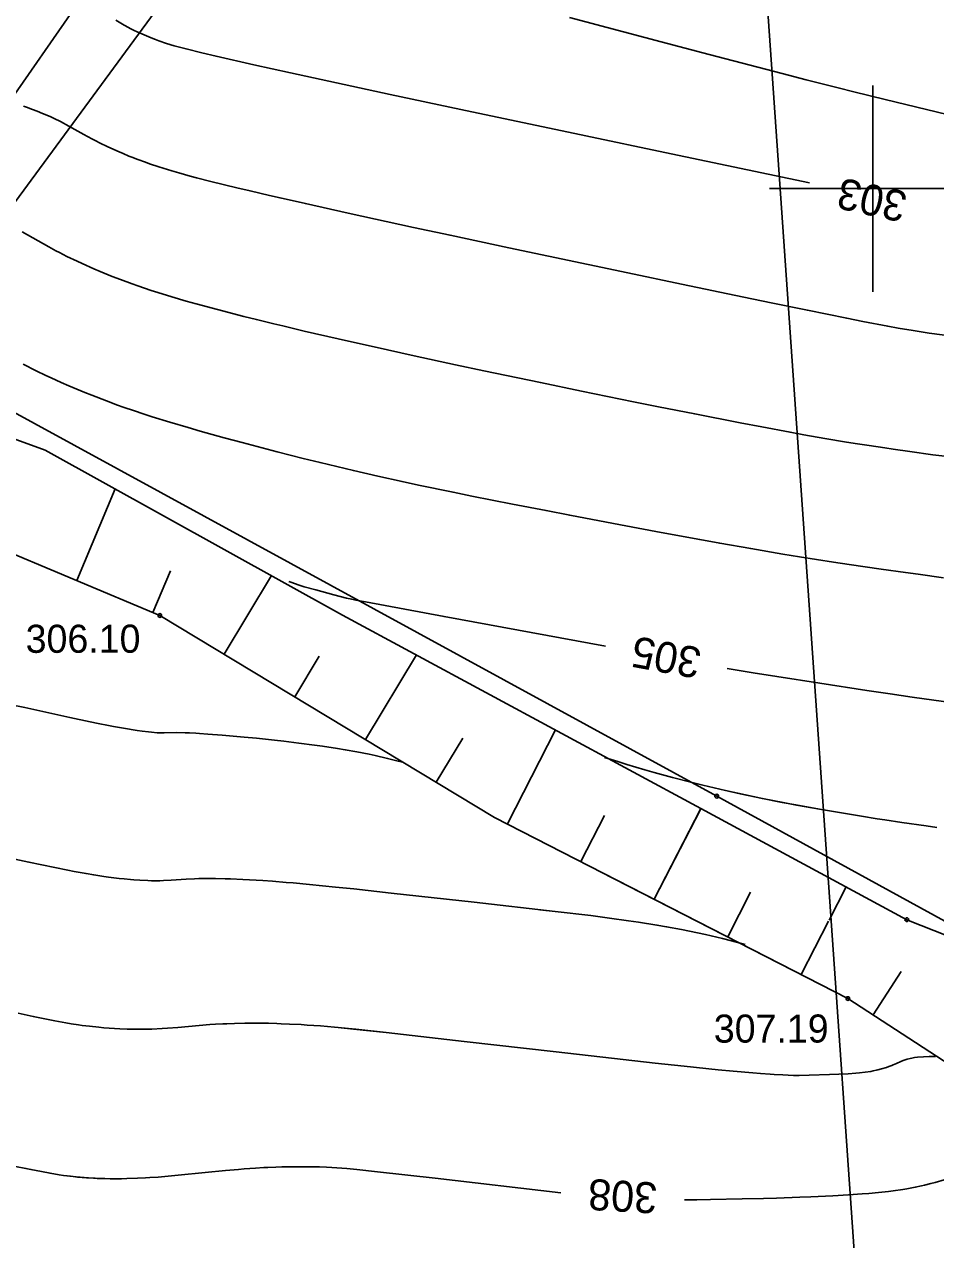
# Model space of a CAD drawing. Extents: x 7477803 to 7478145, y 5500698 to 5500984.
# Drawn here: x 7477879.45 to 7477901.52, y 5500824.53 to 5500853.98 of the extents above; entities that cross this region are included whole.
import ezdxf

# ---------------------------------------------------------------- set-up
doc = ezdxf.new("R2010")
doc.units = 0
for name, color, linetype in [('203-Punkt załamania granicy działki nie stabilizowany', 7, 'Continuous'), ('eWN', 7, 'Continuous'), ('gr_dzialki', 7, 'Continuous'), ('gr_klasy', 7, 'Continuous'), ('pkt_wys', 7, 'Continuous'), ('robocza49', 7, 'Continuous'), ('skarp_wypel', 7, 'Continuous'), ('skarpa_gora', 7, 'Continuous'), ('warst_ciagla', 7, 'Continuous'), ('warst_opis', 7, 'Continuous'), ('warst_pogrub', 7, 'Continuous'), ('warst_przeryw', 7, 'Continuous')]:
    doc.layers.add(name, color=color, linetype=linetype)

# ---------------------------------------------------------------- blocks, each defined once
blk = doc.blocks.new('203')
blk.add_circle((0, 0), 0.045)
blk = doc.blocks.new('801_1')
at = {"layer": 'pkt_wys'}
blk.add_circle((0, 0), 0.045, dxfattribs=at)
blk.add_circle((0, 0), 0.045, dxfattribs=at)
blk = doc.blocks.new('801_3')
at = {"layer": 'pkt_wys'}
blk.add_circle((0, 0), 0.045, dxfattribs=at)
blk.add_circle((0, 0), 0.045, dxfattribs=at)

msp = doc.modelspace()

# ---------------------------------------------------------------- linework, layer by layer
at = {"layer": 'eWN'}
msp.add_lwpolyline([(7477864.586, 5500830.869), (7477874.504, 5500845.51), (7477886.717, 5500863.094), (7477896.968, 5500876.013), (7477903.181, 5500887.651), (7477907.573, 5500896.009), (7477910.052, 5500901.721), (7477911.094, 5500907.132), (7477899.209, 5500916.554), (7477885.259, 5500927.591), (7477881.972, 5500929.954), (7477875.911, 5500934.547), (7477875.795, 5500934.654)], dxfattribs=at)
at = {"layer": 'gr_dzialki'}
for points in [[(7477891.85, 5500866.86), (7477876.54, 5500846.03)], [(7477896.22, 5500835.28), (7477876.54, 5500846.03)], [(7477926.59, 5500818.63), (7477896.22, 5500835.28)]]:
    msp.add_lwpolyline(points, dxfattribs=at)
at = {"layer": 'gr_klasy'}
msp.add_lwpolyline([(7477896.14, 5500873.19), (7477899.58, 5500823.8)], dxfattribs=at)
at = {"layer": 'robocza49'}
for p, q in [((7477900, 5500847.5), (7477900, 5500852.5)), ((7477897.5, 5500850), (7477902.5, 5500850))]:
    msp.add_line(p, q, dxfattribs=at)
at = {"layer": 'skarp_wypel'}
for p, q in [((7477880.718, 5500840.505), (7477881.65, 5500842.726)), ((7477882.563, 5500839.731), (7477882.986, 5500840.74)), ((7477884.287, 5500838.721), (7477885.435, 5500840.624)), ((7477885.999, 5500837.688), (7477886.592, 5500838.67)), ((7477887.711, 5500836.654), (7477888.947, 5500838.701)), ((7477891.148, 5500834.609), (7477892.314, 5500836.884)), ((7477889.424, 5500835.621), (7477890.066, 5500836.686)), ((7477894.708, 5500832.784), (7477895.835, 5500834.984)), ((7477894.708, 5500832.784), (7477895.832, 5500834.977)), ((7477892.928, 5500833.697), (7477893.501, 5500834.815)), ((7477896.487, 5500831.872), (7477897.042, 5500832.953)), ((7477898.944, 5500832.28), (7477899.356, 5500833.084)), ((7477898.267, 5500830.96), (7477898.93, 5500832.252)), ((7477900.009, 5500829.982), (7477900.69, 5500831.029))]:
    msp.add_line(p, q, dxfattribs=at)
at = {"layer": 'skarpa_gora'}
for points in [[(7477912.748, 5500824.574), (7477911.344, 5500824.979), (7477906.163, 5500825.973), (7477899.399, 5500830.376), (7477890.834, 5500834.767), (7477882.728, 5500839.658), (7477876.496, 5500842.271), (7477874.645, 5500843.079), (7477874.552, 5500845.629)], [(7477874.552, 5500845.629), (7477879.954, 5500843.665), (7477887.158, 5500839.663), (7477895.836, 5500834.98)], [(7477895.836, 5500834.98), (7477900.826, 5500832.288), (7477912.722, 5500827.581), (7477922.796, 5500823.812), (7477932.931, 5500819.063)], [(7477932.931, 5500819.063), (7477921.978, 5500821.911), (7477911.344, 5500824.979), (7477906.163, 5500825.973), (7477899.399, 5500830.376), (7477893.402, 5500833.45)]]:
    msp.add_lwpolyline(points, dxfattribs=at)
at = {"layer": 'warst_ciagla'}
for points in [[(7477898.471, 5500850.144), (7477894.967, 5500850.876), (7477893.046, 5500851.279), (7477890.02, 5500851.92), (7477888.313, 5500852.283), (7477887.383, 5500852.483), (7477885.896, 5500852.805), (7477885.009, 5500853.001), (7477884.093, 5500853.208), (7477883.748, 5500853.289), (7477883.366, 5500853.383), (7477883.178, 5500853.433), (7477883.074, 5500853.463), (7477882.895, 5500853.519), (7477882.706, 5500853.583), (7477882.624, 5500853.613), (7477882.518, 5500853.654), (7477882.465, 5500853.675), (7477882.349, 5500853.724), (7477882.182, 5500853.8), (7477882.109, 5500853.834), (7477882.015, 5500853.882), (7477881.969, 5500853.906), (7477881.867, 5500853.962), (7477881.663, 5500854.078)], [(7477879.392, 5500848.955), (7477879.91, 5500848.659), (7477880.038, 5500848.588), (7477880.212, 5500848.495), (7477880.3, 5500848.449), (7477880.48, 5500848.359), (7477880.724, 5500848.241), (7477880.849, 5500848.183), (7477881.135, 5500848.056), (7477881.281, 5500847.994), (7477881.478, 5500847.913), (7477881.578, 5500847.873), (7477881.781, 5500847.795), (7477882.057, 5500847.693), (7477882.197, 5500847.643), (7477882.518, 5500847.535), (7477882.682, 5500847.482), (7477883.017, 5500847.378), (7477883.367, 5500847.276), (7477883.611, 5500847.208), (7477884.128, 5500847.069), (7477884.766, 5500846.905), (7477885.069, 5500846.829), (7477885.493, 5500846.725), (7477885.713, 5500846.672), (7477886.228, 5500846.55), (7477887.052, 5500846.359), (7477888.248, 5500846.091), (7477888.887, 5500845.951), (7477889.891, 5500845.734), (7477890.579, 5500845.588), (7477891.951, 5500845.3), (7477892.944, 5500845.095), (7477894.207, 5500844.838), (7477894.812, 5500844.716), (7477895.687, 5500844.542), (7477896.791, 5500844.327), (7477897.317, 5500844.226), (7477897.996, 5500844.099), (7477898.331, 5500844.038), (7477898.839, 5500843.948), (7477899.362, 5500843.86), (7477899.633, 5500843.817), (7477899.911, 5500843.773), (7477900.295, 5500843.716), (7477900.491, 5500843.687), (7477900.896, 5500843.629), (7477901.457, 5500843.553), (7477901.746, 5500843.515)], [(7477893.505, 5500836.221), (7477893.824, 5500836.117), (7477894.041, 5500836.049), (7477894.482, 5500835.917), (7477894.705, 5500835.854), (7477895.15, 5500835.733), (7477895.591, 5500835.619), (7477895.88, 5500835.548), (7477896.434, 5500835.417), (7477896.73, 5500835.35), (7477897.287, 5500835.232), (7477897.806, 5500835.129), (7477898.134, 5500835.068), (7477898.762, 5500834.956), (7477899.437, 5500834.842), (7477899.728, 5500834.794), (7477900.108, 5500834.734), (7477900.294, 5500834.705), (7477900.704, 5500834.644), (7477901.296, 5500834.56), (7477901.55, 5500834.525)], [(7477879.106, 5500833.777), (7477879.56, 5500833.685), (7477880.19, 5500833.552), (7477880.501, 5500833.488), (7477880.651, 5500833.459), (7477880.848, 5500833.423), (7477880.943, 5500833.406), (7477881.131, 5500833.374), (7477881.372, 5500833.337), (7477881.489, 5500833.321), (7477881.743, 5500833.289), (7477881.865, 5500833.276), (7477882.023, 5500833.261), (7477882.1, 5500833.254), (7477882.249, 5500833.244), (7477882.439, 5500833.235), (7477882.53, 5500833.233), (7477882.726, 5500833.233), (7477882.82, 5500833.236), (7477883.001, 5500833.245), (7477883.368, 5500833.269), (7477883.568, 5500833.279), (7477883.676, 5500833.282), (7477883.829, 5500833.285), (7477883.909, 5500833.285), (7477884.076, 5500833.284), (7477884.314, 5500833.279), (7477884.44, 5500833.275), (7477884.739, 5500833.262), (7477885.228, 5500833.234), (7477885.461, 5500833.217), (7477885.787, 5500833.192), (7477885.957, 5500833.177), (7477886.354, 5500833.142), (7477886.989, 5500833.079), (7477887.43, 5500833.032), (7477888.333, 5500832.934), (7477890.345, 5500832.71), (7477892.308, 5500832.487), (7477893.174, 5500832.386), (7477893.62, 5500832.328), (7477894.085, 5500832.263), (7477894.326, 5500832.227), (7477894.773, 5500832.155), (7477895.007, 5500832.115), (7477895.37, 5500832.047), (7477895.752, 5500831.968), (7477895.95, 5500831.925), (7477896.362, 5500831.828), (7477896.576, 5500831.774), (7477896.909, 5500831.686)], [(7477891.937, 5500832.53), (7477892.308, 5500832.487), (7477893.174, 5500832.386), (7477893.62, 5500832.328), (7477894.085, 5500832.263), (7477894.326, 5500832.227), (7477894.773, 5500832.155), (7477895.007, 5500832.115), (7477895.37, 5500832.047), (7477895.752, 5500831.968), (7477895.95, 5500831.925), (7477896.362, 5500831.828), (7477896.576, 5500831.774), (7477896.909, 5500831.686)], [(7477887.048, 5500829.675), (7477887.421, 5500829.638), (7477888.21, 5500829.552), (7477890.102, 5500829.34), (7477892.331, 5500829.086), (7477893.954, 5500828.899), (7477894.728, 5500828.813), (7477895.432, 5500828.736), (7477896.255, 5500828.652), (7477896.616, 5500828.618), (7477897.094, 5500828.576), (7477897.282, 5500828.56), (7477897.511, 5500828.544), (7477897.615, 5500828.537), (7477897.825, 5500828.525), (7477898.081, 5500828.516), (7477898.221, 5500828.515), (7477898.462, 5500828.519), (7477898.952, 5500828.535), (7477899.404, 5500828.557), (7477899.592, 5500828.569), (7477899.683, 5500828.577), (7477899.818, 5500828.592), (7477899.951, 5500828.613), (7477900.009, 5500828.624), (7477900.085, 5500828.641), (7477900.123, 5500828.65), (7477900.208, 5500828.672), (7477900.333, 5500828.71), (7477900.388, 5500828.728), (7477900.46, 5500828.755), (7477900.496, 5500828.769), (7477900.576, 5500828.802), (7477900.683, 5500828.85), (7477900.74, 5500828.873), (7477900.835, 5500828.906), (7477900.908, 5500828.926), (7477900.947, 5500828.934), (7477901.012, 5500828.946), (7477901.082, 5500828.955), (7477901.229, 5500828.967), (7477901.367, 5500828.973), (7477901.441, 5500828.975), (7477901.518, 5500828.973)], [(7477892.446, 5500825.673), (7477889.403, 5500826.023), (7477888.005, 5500826.18), (7477887.506, 5500826.233), (7477887.263, 5500826.256), (7477887.018, 5500826.275), (7477886.894, 5500826.282), (7477886.768, 5500826.289), (7477886.596, 5500826.296), (7477886.509, 5500826.298), (7477886.333, 5500826.302), (7477886.092, 5500826.303), (7477885.969, 5500826.302), (7477885.687, 5500826.297), (7477885.543, 5500826.292), (7477885.347, 5500826.284), (7477885.249, 5500826.28), (7477885.048, 5500826.268), (7477884.775, 5500826.25), (7477884.636, 5500826.239), (7477884.318, 5500826.212), (7477883.829, 5500826.163), (7477883.171, 5500826.095), (7477882.849, 5500826.066), (7477882.692, 5500826.053), (7477882.486, 5500826.039), (7477882.385, 5500826.034), (7477882.185, 5500826.024), (7477881.927, 5500826.015), (7477881.8, 5500826.013), (7477881.523, 5500826.013), (7477881.388, 5500826.015), (7477881.212, 5500826.02), (7477881.126, 5500826.024), (7477880.957, 5500826.034), (7477880.738, 5500826.052), (7477880.632, 5500826.062), (7477880.4, 5500826.091), (7477880.288, 5500826.108), (7477880.071, 5500826.145), (7477879.865, 5500826.185), (7477879.607, 5500826.237), (7477879.486, 5500826.261), (7477879.231, 5500826.307)], [(7477892.446, 5500825.673), (7477889.403, 5500826.023), (7477888.005, 5500826.18), (7477887.506, 5500826.233), (7477887.263, 5500826.256), (7477887.018, 5500826.275), (7477886.894, 5500826.282), (7477886.768, 5500826.289), (7477886.596, 5500826.296), (7477886.509, 5500826.298), (7477886.333, 5500826.302), (7477886.092, 5500826.303), (7477885.969, 5500826.302), (7477885.687, 5500826.297), (7477885.543, 5500826.292), (7477885.347, 5500826.284), (7477885.249, 5500826.28), (7477885.048, 5500826.268), (7477884.775, 5500826.25), (7477884.636, 5500826.239), (7477884.318, 5500826.212), (7477883.829, 5500826.163), (7477883.171, 5500826.095), (7477882.849, 5500826.066), (7477882.692, 5500826.053), (7477882.486, 5500826.039), (7477882.385, 5500826.034), (7477882.185, 5500826.024), (7477881.927, 5500826.015), (7477881.8, 5500826.013), (7477881.523, 5500826.013), (7477881.4, 5500826.015), (7477881.239, 5500826.019), (7477881.16, 5500826.023), (7477881.005, 5500826.031), (7477880.804, 5500826.046), (7477880.705, 5500826.055), (7477880.491, 5500826.079)], [(7477901.732, 5500825.987), (7477901.513, 5500825.923), (7477901.403, 5500825.894), (7477901.255, 5500825.857), (7477901.18, 5500825.839), (7477901.03, 5500825.807), (7477900.828, 5500825.768), (7477900.726, 5500825.75), (7477900.495, 5500825.716), (7477900.378, 5500825.701), (7477900.143, 5500825.675), (7477899.903, 5500825.655), (7477899.741, 5500825.643), (7477899.412, 5500825.622), (7477899.03, 5500825.601), (7477898.504, 5500825.576), (7477898.233, 5500825.565), (7477897.666, 5500825.544), (7477897.355, 5500825.535), (7477896.835, 5500825.521), (7477896.07, 5500825.506), (7477895.74, 5500825.501), (7477895.507, 5500825.499), (7477895.441, 5500825.5)]]:
    msp.add_lwpolyline(points, dxfattribs=at)
at = {"layer": 'warst_pogrub'}
for points in [[(7477893.522, 5500838.914), (7477889.616, 5500839.633), (7477887.715, 5500839.987), (7477887.476, 5500840.032), (7477887.377, 5500840.052), (7477887.25, 5500840.08), (7477886.946, 5500840.156), (7477886.508, 5500840.276), (7477886.23, 5500840.356), (7477886.08, 5500840.404), (7477885.93, 5500840.457), (7477885.856, 5500840.485)], [(7477901.949, 5500837.54), (7477900.957, 5500837.679), (7477900.422, 5500837.757), (7477899.859, 5500837.841), (7477898.717, 5500838.015), (7477897.675, 5500838.178), (7477897.107, 5500838.268), (7477896.473, 5500838.372)]]:
    msp.add_lwpolyline(points, dxfattribs=at)
at = {"layer": 'warst_przeryw'}
for points in [[(7477892.656, 5500854.144), (7477894.874, 5500853.555), (7477896.039, 5500853.248), (7477897.217, 5500852.94), (7477897.805, 5500852.789), (7477898.388, 5500852.639), (7477899.16, 5500852.444), (7477899.543, 5500852.348), (7477900.303, 5500852.159), (7477901.306, 5500851.914), (7477901.802, 5500851.794)], [(7477879.426, 5500851.995), (7477879.497, 5500851.971), (7477879.649, 5500851.916), (7477879.757, 5500851.875), (7477879.891, 5500851.822), (7477879.955, 5500851.796), (7477880.089, 5500851.738), (7477880.171, 5500851.7), (7477880.324, 5500851.625), (7477880.528, 5500851.517), (7477880.888, 5500851.311), (7477880.978, 5500851.261), (7477881.099, 5500851.196), (7477881.161, 5500851.164), (7477881.286, 5500851.101), (7477881.456, 5500851.019), (7477881.543, 5500850.978), (7477881.742, 5500850.89), (7477881.844, 5500850.847), (7477881.981, 5500850.79), (7477882.051, 5500850.762), (7477882.193, 5500850.708), (7477882.385, 5500850.637), (7477882.483, 5500850.602), (7477882.706, 5500850.527), (7477883.018, 5500850.429), (7477883.187, 5500850.379), (7477883.465, 5500850.302), (7477883.62, 5500850.261), (7477883.966, 5500850.173), (7477884.594, 5500850.02), (7477884.917, 5500849.943), (7477885.388, 5500849.834), (7477885.642, 5500849.776), (7477886.256, 5500849.637), (7477887.289, 5500849.407), (7477888.876, 5500849.06), (7477889.76, 5500848.87), (7477891.183, 5500848.567), (7477894.069, 5500847.957), (7477895.364, 5500847.686), (7477896.875, 5500847.371), (7477897.538, 5500847.233), (7477898.417, 5500847.053), (7477899.372, 5500846.859), (7477899.757, 5500846.782), (7477900.365, 5500846.666), (7477900.618, 5500846.62), (7477900.982, 5500846.56), (7477901.369, 5500846.501), (7477901.934, 5500846.424)], [(7477901.715, 5500840.573), (7477901.099, 5500840.655), (7477900.796, 5500840.696), (7477900.2, 5500840.78), (7477899.427, 5500840.892), (7477899.05, 5500840.949), (7477898.224, 5500841.079), (7477897.823, 5500841.145), (7477897.043, 5500841.277), (7477896.293, 5500841.41), (7477895.809, 5500841.498), (7477894.878, 5500841.67), (7477893.887, 5500841.855), (7477892.659, 5500842.088), (7477892.086, 5500842.198), (7477891.275, 5500842.356), (7477890.287, 5500842.552), (7477889.833, 5500842.644), (7477888.995, 5500842.817), (7477888.599, 5500842.902), (7477888.013, 5500843.031), (7477887.42, 5500843.167), (7477886.612, 5500843.361), (7477886.201, 5500843.463), (7477885.575, 5500843.622), (7477884.723, 5500843.847), (7477884.289, 5500843.965), (7477883.706, 5500844.127), (7477883.413, 5500844.211), (7477882.976, 5500844.34), (7477882.543, 5500844.474), (7477882.33, 5500844.543), (7477882.12, 5500844.613), (7477881.843, 5500844.708), (7477881.706, 5500844.757), (7477881.436, 5500844.856), (7477881.084, 5500844.992), (7477880.91, 5500845.062), (7477880.527, 5500845.222), (7477880.34, 5500845.304), (7477880.094, 5500845.415), (7477879.972, 5500845.472), (7477879.733, 5500845.587), (7477879.421, 5500845.744)], [(7477879.092, 5500837.501), (7477879.457, 5500837.425), (7477880.551, 5500837.187), (7477881.039, 5500837.084), (7477881.239, 5500837.043), (7477881.488, 5500836.994), (7477881.606, 5500836.972), (7477881.853, 5500836.927), (7477882.178, 5500836.874), (7477882.305, 5500836.855), (7477882.458, 5500836.836), (7477882.527, 5500836.828), (7477882.665, 5500836.817), (7477882.725, 5500836.813), (7477882.832, 5500836.812), (7477883.14, 5500836.819), (7477883.343, 5500836.816), (7477883.449, 5500836.812), (7477883.604, 5500836.804), (7477883.688, 5500836.799), (7477883.892, 5500836.786), (7477884.238, 5500836.759), (7477884.774, 5500836.711), (7477885.073, 5500836.682), (7477885.506, 5500836.636), (7477885.735, 5500836.611), (7477886.096, 5500836.568), (7477886.476, 5500836.518), (7477886.673, 5500836.49), (7477887.034, 5500836.435), (7477887.22, 5500836.404), (7477887.505, 5500836.353), (7477887.797, 5500836.296), (7477887.946, 5500836.264), (7477888.249, 5500836.195), (7477888.403, 5500836.156), (7477888.637, 5500836.094)], [(7477896.506, 5500835.401), (7477896.791, 5500835.337), (7477897.329, 5500835.223), (7477897.832, 5500835.124), (7477898.151, 5500835.064), (7477898.762, 5500834.956), (7477899.437, 5500834.842), (7477899.728, 5500834.794), (7477900.108, 5500834.734), (7477900.294, 5500834.705), (7477900.704, 5500834.644), (7477901.296, 5500834.56), (7477901.55, 5500834.525)], [(7477879.296, 5500830.019), (7477879.663, 5500829.945), (7477880.184, 5500829.839), (7477880.45, 5500829.79), (7477880.583, 5500829.768), (7477880.76, 5500829.741), (7477880.848, 5500829.728), (7477881.023, 5500829.706), (7477881.256, 5500829.68), (7477881.373, 5500829.67), (7477881.633, 5500829.651), (7477881.763, 5500829.644), (7477881.935, 5500829.637), (7477882.021, 5500829.635), (7477882.193, 5500829.633), (7477882.42, 5500829.635), (7477882.534, 5500829.638), (7477882.788, 5500829.649), (7477882.915, 5500829.658), (7477883.168, 5500829.678), (7477883.68, 5500829.725), (7477883.943, 5500829.746), (7477884.077, 5500829.754), (7477884.259, 5500829.764), (7477884.351, 5500829.768), (7477884.537, 5500829.775), (7477884.79, 5500829.78), (7477884.918, 5500829.781), (7477885.213, 5500829.78), (7477885.363, 5500829.777), (7477885.565, 5500829.772), (7477885.667, 5500829.768), (7477885.875, 5500829.76), (7477886.156, 5500829.745), (7477886.298, 5500829.736), (7477886.624, 5500829.712), (7477887.127, 5500829.667), (7477887.475, 5500829.632), (7477888.21, 5500829.552), (7477890.102, 5500829.34), (7477892.331, 5500829.086), (7477893.954, 5500828.899), (7477894.728, 5500828.813), (7477895.432, 5500828.736), (7477896.255, 5500828.652), (7477896.616, 5500828.618), (7477897.094, 5500828.576), (7477897.282, 5500828.56), (7477897.511, 5500828.544), (7477897.615, 5500828.537), (7477897.825, 5500828.525), (7477898.081, 5500828.516), (7477898.221, 5500828.515), (7477898.462, 5500828.519), (7477898.952, 5500828.535), (7477899.404, 5500828.557), (7477899.592, 5500828.569), (7477899.683, 5500828.577), (7477899.818, 5500828.592), (7477899.951, 5500828.613), (7477900.009, 5500828.624), (7477900.085, 5500828.641), (7477900.123, 5500828.65), (7477900.208, 5500828.672), (7477900.333, 5500828.71), (7477900.388, 5500828.728), (7477900.388, 5500828.728), (7477900.46, 5500828.755), (7477900.496, 5500828.769), (7477900.576, 5500828.802), (7477900.683, 5500828.85), (7477900.74, 5500828.873), (7477900.835, 5500828.906), (7477900.908, 5500828.926), (7477900.947, 5500828.934), (7477901.012, 5500828.946), (7477901.082, 5500828.955), (7477901.229, 5500828.967), (7477901.367, 5500828.973), (7477901.441, 5500828.975), (7477901.518, 5500828.973)]]:
    msp.add_lwpolyline(points, dxfattribs=at)

# ---------------------------------------------------------------- block references
at = {"layer": '203-Punkt załamania granicy działki nie stabilizowany'}
msp.add_blockref('203', (7477896.22, 5500835.28), dxfattribs=at)
at = {"layer": 'pkt_wys', "rotation": 0.0626175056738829}
for name, p in [('801_3', (7477882.728, 5500839.658)), ('801_1', (7477900.826, 5500832.288)), ('801_1', (7477899.399, 5500830.376))]:
    msp.add_blockref(name, p, dxfattribs=at)

# ---------------------------------------------------------------- texts
at = {"layer": 'pkt_wys'}
for s, p in [('306.10', (7477879.48, 5500838.753)), ('307.19', (7477896.15, 5500829.308))]:
    msp.add_text(s, height=0.68, rotation=0.0626, dxfattribs=at).set_placement(p)
at = {"layer": 'warst_opis'}
for s, rotation, p in [('303', 167.4754, (7477900.878, 5500849.907)), ('305', 169.5892, (7477895.887, 5500838.86)), ('308', 176.6977, (7477894.799, 5500825.913))]:
    msp.add_text(s, height=0.75, rotation=rotation, dxfattribs=at).set_placement(p)

doc.saveas('drawing.dxf')
